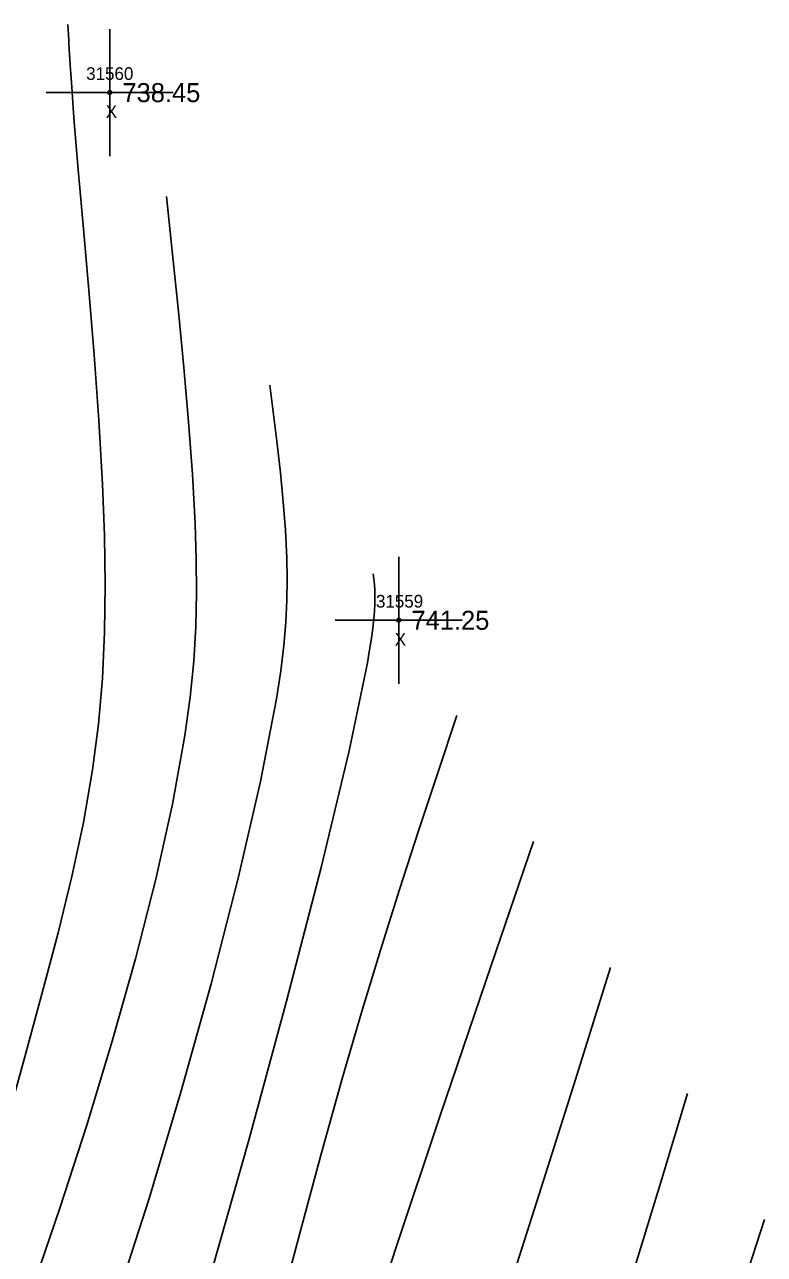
# Model space of a CAD drawing. Extents: x 1376587 to 1378239, y 1000335 to 1003031.
# Drawn here: x 1377851.9 to 1377910.2, y 1000947.5 to 1001044.4 of the extents above; entities that cross this region are included whole.
import ezdxf

# ---------------------------------------------------------------- set-up
doc = ezdxf.new("R2010")
doc.units = 0
for name, color, linetype in [('RD_DTM_Major1', 7, 'Continuous'), ('RD_DTM_Minor1', 7, 'Continuous'), ('RD_EX_Misc', 7, 'Continuous'), ('RD_EX_Misc_txCode', 7, 'Continuous'), ('RD_EX_TX_Misc_ELEV', 7, 'Continuous'), ('RD_SMD_Locator', 7, 'Continuous')]:
    doc.layers.add(name, color=color, linetype=linetype)

msp = doc.modelspace()

# ---------------------------------------------------------------- linework, layer by layer
at = {"layer": 'RD_DTM_Major1'}
for points in [[(1377871.27, 1001015.976), (1377871.562, 1001013.661), (1377871.842, 1001011.353), (1377872.097, 1001009.059), (1377872.315, 1001006.785), (1377872.483, 1001004.54), (1377872.589, 1001002.33), (1377872.619, 1001000.69), (1377872.598, 1000999.028), (1377872.514, 1000997.299), (1377872.357, 1000995.455), (1377872.118, 1000993.451), (1377871.785, 1000991.241), (1377870.533, 1000984.738), (1377868.771, 1000977.112), (1377866.631, 1000968.802), (1377864.247, 1000960.248), (1377861.75, 1000951.886), (1377859.272, 1000944.157)], [(1377904.154, 1000960.144), (1377902.059, 1000953.166), (1377899.964, 1000946.3)]]:
    msp.add_lwpolyline(points, dxfattribs=at)
at = {"layer": 'RD_DTM_Minor1'}
for points in [[(1377855.34, 1001044.391), (1377855.417, 1001043.168), (1377855.433, 1001042.906), (1377855.538, 1001041.203), (1377855.603, 1001040.199), (1377855.68, 1001039.072), (1377855.773, 1001037.807), (1377855.884, 1001036.389), (1377856.201, 1001032.661), (1377856.588, 1001028.288), (1377857.007, 1001023.461), (1377857.42, 1001018.372), (1377857.79, 1001013.212), (1377858.081, 1001008.173), (1377858.238, 1001004.123), (1377858.297, 1001000.251), (1377858.246, 1000996.512), (1377858.07, 1000992.862), (1377857.756, 1000989.254), (1377857.29, 1000985.646), (1377856.572, 1000981.517), (1377855.662, 1000977.261), (1377854.579, 1000972.809), (1377853.341, 1000968.094), (1377851.966, 1000963.046), (1377850.473, 1000957.599)], [(1377863.13, 1001030.85), (1377863.603, 1001026.296), (1377864.06, 1001021.786), (1377864.482, 1001017.363), (1377864.854, 1001013.072), (1377865.157, 1001008.955), (1377865.375, 1001005.057), (1377865.471, 1001002.289), (1377865.495, 1000999.602), (1377865.431, 1000996.931), (1377865.264, 1000994.21), (1377864.98, 1000991.372), (1377864.563, 1000988.352), (1377863.584, 1000982.96), (1377862.269, 1000977.053), (1377860.672, 1000970.774), (1377858.848, 1000964.265), (1377856.85, 1000957.665), (1377854.732, 1000951.118), (1377852.816, 1000945.496)], [(1377879.411, 1001001.103), (1377879.455, 1001000.692), (1377879.494, 1001000.266), (1377879.523, 1000999.813), (1377879.538, 1000999.317), (1377879.532, 1000998.765), (1377879.502, 1000998.143), (1377879.461, 1000997.622), (1377879.401, 1000997.047), (1377879.321, 1000996.413), (1377879.221, 1000995.715), (1377879.097, 1000994.946), (1377878.95, 1000994.101), (1377877.497, 1000987.159), (1377875.293, 1000977.961), (1377872.584, 1000967.425), (1377869.613, 1000956.467), (1377866.627, 1000946.006)], [(1377885.981, 1000989.952), (1377884.48, 1000985.426), (1377882.979, 1000980.861), (1377881.479, 1000976.216), (1377879.98, 1000971.452), (1377878.482, 1000966.529), (1377876.985, 1000961.407), (1377875.326, 1000955.47), (1377873.696, 1000949.438), (1377870.627, 1000937.893)], [(1377892.039, 1000980.016), (1377888.288, 1000969.068), (1377884.642, 1000958.338), (1377881.209, 1000948.041), (1377878.094, 1000938.395)], [(1377898.097, 1000970.08), (1377895.169, 1000960.747), (1377892.295, 1000951.645), (1377889.529, 1000943.007)], [(1377910.212, 1000950.207), (1377908.672, 1000945.447)]]:
    msp.add_lwpolyline(points, dxfattribs=at)
at = {"layer": 'RD_EX_Misc'}
for p, q in [((1377858.652, 1001034.03), (1377858.652, 1001044.03)), ((1377853.652, 1001039.03), (1377863.652, 1001039.03)), ((1377881.414, 1000992.444), (1377881.414, 1001002.444)), ((1377876.414, 1000997.444), (1377886.414, 1000997.444))]:
    msp.add_line(p, q, dxfattribs=at)
at = {"layer": 'RD_SMD_Locator'}
for centre in [(1377858.652, 1001039.03), (1377881.414, 1000997.444)]:
    msp.add_circle(centre, 0.15, dxfattribs=at)

# ---------------------------------------------------------------- texts
at = {"layer": 'RD_EX_Misc_txCode'}
for s, p in [('31560', (1377856.794, 1001040.03)), ('X', (1377858.337, 1001037.03)), ('31559', (1377879.619, 1000998.444)), ('X', (1377881.099, 1000995.444))]:
    msp.add_text(s, height=1, dxfattribs=at).set_placement(p)
at = {"layer": 'RD_EX_TX_Misc_ELEV'}
for s, p in [('738.45', (1377859.652, 1001038.28)), ('741.25', (1377882.414, 1000996.694))]:
    msp.add_text(s, height=1.5, dxfattribs=at).set_placement(p)

doc.saveas('drawing.dxf')
